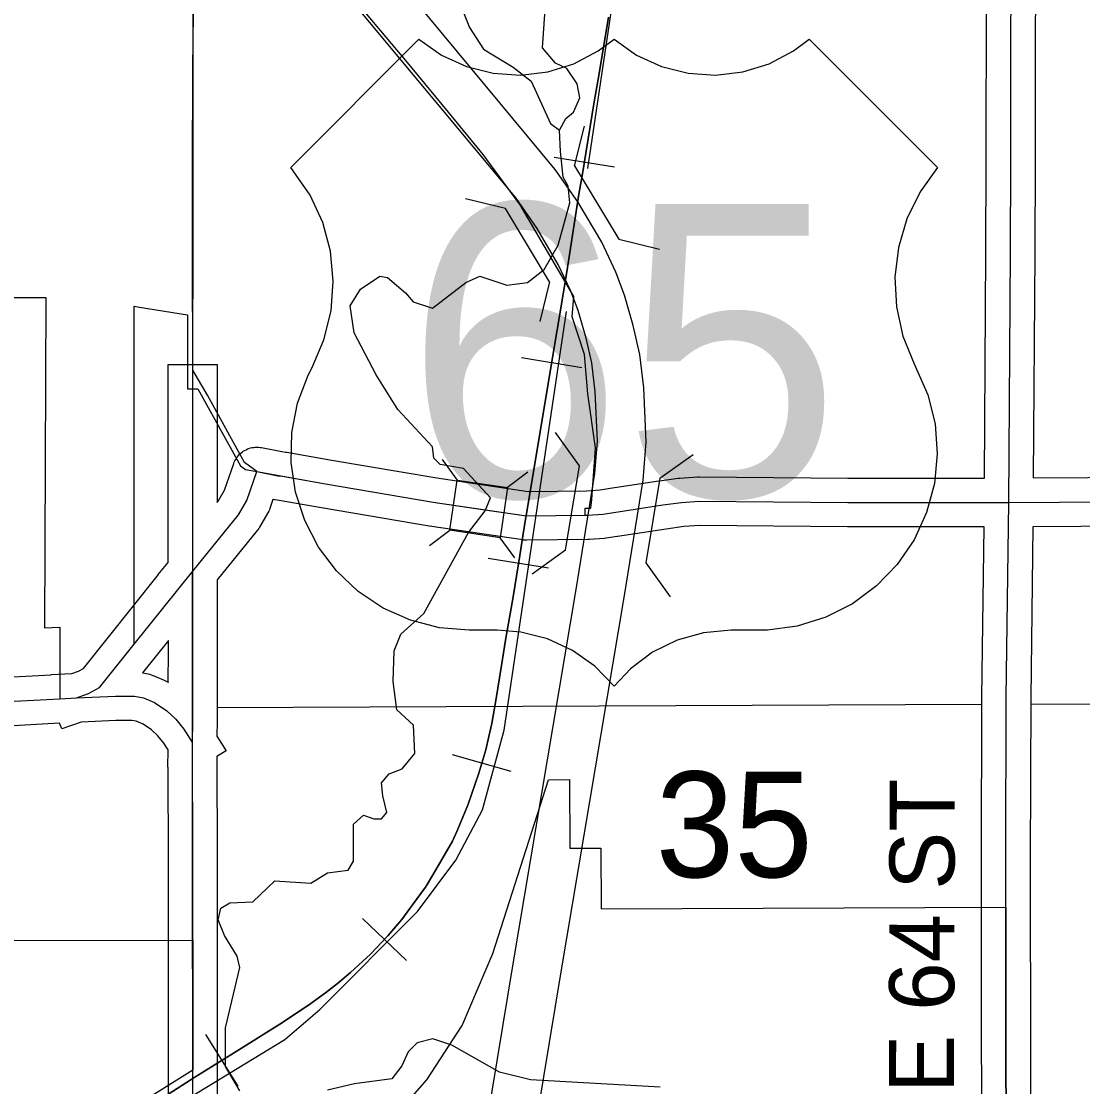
# Model space of a CAD drawing. Extents: x -1403959 to 81668, y -1400582 to 11018.
# Drawn here: x 7754 to 7880.3, y 8382.1 to 8508.9 of the extents above; entities that cross this region are included whole.
import ezdxf

# ---------------------------------------------------------------- set-up
doc = ezdxf.new("R2010")
doc.units = 0
for name, color, linetype in [('tdCiCoBndryTxt', 7, 'Continuous'), ('tdCiRRCL', 7, 'Continuous'), ('tdCiSecText', 7, 'Continuous'), ('tdCiSectLine', 7, 'Continuous'), ('tdCiSectNmbr', 7, 'Continuous'), ('tdCoCityStreetMajor', 7, 'Continuous'), ('tdCoClipBndry', 7, 'Continuous'), ('tdCoDivCarto', 7, 'Continuous'), ('tdCoSecRteBand', 7, 'Continuous'), ('tdCoSectLinePart', 7, 'Continuous'), ('tdCoSectNmbr', 7, 'Continuous'), ('tdCoSurfAsphaltUnbanded', 7, 'Continuous'), ('tdCoSurfBitum', 7, 'Continuous'), ('tdCoSurfEarth', 7, 'Continuous')]:
    doc.layers.add(name, color=color, linetype=linetype)

msp = doc.modelspace()

# ---------------------------------------------------------------- linework, layer by layer
at = {"layer": 'tdCiCoBndryTxt'}
for points in [[(7871.13, 8403.5), (7871.12, 8409.13), (7871.18, 8428.45), (7871.47, 8451.66), (7871.66, 8481.35), (7871.7, 8492.35), (7871.7, 8493.62), (7871.7, 8494.69), (7871.75, 8524.4)], [(7774.38, 8433.89), (7774.36, 8443.5), (7774.36, 8465.18)], [(7774.36, 8443.5), (7779.81, 8450.17), (7780.81, 8451.89), (7781.99, 8455.33)], [(7781.99, 8455.33), (7784.5, 8454.84), (7785.06, 8454.78), (7790.18, 8453.86), (7802.98, 8451.7), (7814.07, 8450.07), (7821.05, 8450.15)], [(7821.05, 8450.15), (7821.34, 8450.15), (7823.16, 8450.28), (7824.48, 8450.47), (7830.29, 8451.36), (7832.51, 8451.67), (7834.62, 8451.81), (7852.31, 8451.66), (7871.47, 8451.66), (7919.82, 8451.98)], [(7821.05, 8450.15), (7821.05, 8450.15)], [(7767.4, 8434.8), (7774.36, 8443.5)], [(7760.54, 8428.41), (7761.98, 8428.92), (7763.28, 8429.64), (7767.4, 8434.8)], [(7774.36, 8428.58), (7774.38, 8433.89)], [(7758.54, 8428.3), (7760.54, 8428.41)], [(7760.54, 8428.41), (7765.17, 8428.62), (7767.42, 8428.62), (7768.5, 8428.41), (7769.83, 8427.84), (7771.28, 8426.88), (7772.34, 8425.88), (7773.3, 8424.69), (7774.34, 8423.04)], [(7774.37, 8399.59), (7774.37, 8400.4), (7774.39, 8409.09), (7774.34, 8423.04), (7774.36, 8425.61), (7774.36, 8426.56), (7774.36, 8428.58)], [(7747.57, 8427.76), (7748.68, 8427.82), (7750.78, 8427.88), (7751.57, 8427.92), (7758.54, 8428.3)], [(7871.18, 8360.31), (7871.18, 8360.39), (7871.13, 8403.5)], [(7774.38, 8384.12), (7774.37, 8399.59)], [(7774.37, 8399.59), (7774.37, 8399.59)], [(7774.38, 8381.96), (7774.38, 8384.12)]]:
    msp.add_lwpolyline(points, dxfattribs=at)
at = {"layer": 'tdCiRRCL'}
for points in [[(7752.8, 8476.05), (7756.89, 8476.06), (7756.72, 8436.74), (7758.55, 8436.83), (7758.54, 8428.3), (7760.54, 8428.41), (7761.98, 8428.92), (7763.28, 8429.64), (7767.4, 8434.8), (7767.4, 8475), (7768.01, 8474.9), (7773.75, 8473.97), (7773.75, 8465.18), (7774.96, 8465.18), (7780.06, 8456), (7780.64, 8455.58), (7781.99, 8455.33), (7790.18, 8453.86), (7802.98, 8451.7), (7808.05, 8450.95), (7814.07, 8450.07), (7821.05, 8450.15), (7821.07, 8450.97), (7821.74, 8450.99), (7821.86, 8452.03), (7822.29, 8458.17), (7821.38, 8464.6), (7820.99, 8469.25), (7819.5, 8473.76), (7819.71, 8476.16), (7813.32, 8487.06), (7808.94, 8493.06), (7804.81, 8498.09), (7799.74, 8504.24), (7793.34, 8511.87)], [(7675.76, 8379.3), (7675.88, 8391.27), (7678.19, 8391.26), (7678.44, 8427.61), (7699.13, 8427.59), (7707.34, 8427.54), (7720.99, 8427.46), (7720.93, 8421.44), (7726.25, 8421.43), (7726.2, 8427.46), (7729.44, 8427.45), (7736.66, 8427.41), (7738.18, 8427.4), (7741.5, 8427.46), (7742.61, 8427.49), (7744.14, 8427.57), (7747.57, 8427.76), (7747.48, 8409.13), (7747.44, 8399.54), (7774.37, 8399.59), (7774.37, 8393.46), (7774.38, 8384.12), (7725.59, 8353.6)], [(7800.25, 8380.72), (7802.24, 8382.96), (7806.44, 8389.44), (7810.08, 8398.01), (7816.7, 8418.67), (7819.18, 8418.68), (7819.24, 8410.51), (7822.91, 8410.52), (7822.97, 8403.32), (7871.13, 8403.5), (7871.18, 8360.39)]]:
    msp.add_lwpolyline(points, dxfattribs=at)
at = {"layer": 'tdCiSecText'}
for points in [[(7804.04, 8456.76), (7805.85, 8454.33), (7811.83, 8453.45)], [(7814.26, 8455.26), (7811.83, 8453.45), (7810.95, 8447.46)], [(7802.53, 8446.54), (7804.96, 8448.35), (7805.85, 8454.33)], [(7812.71, 8445.09), (7810.95, 8447.46), (7804.96, 8448.35)]]:
    msp.add_lwpolyline(points, dxfattribs=at)
at = {"layer": 'tdCiSectLine'}
for points in [[(7890.06, 8557.6), (7880.04, 8557.66), (7879.99, 8557.66), (7879.01, 8557.69), (7879, 8557.69), (7874.96, 8557.78), (7874.83, 8557.78), (7874.83, 8557.75), (7874.82, 8557.75), (7874.8, 8553.56), (7874.66, 8524.39), (7874.6, 8494.68), (7874.6, 8492.35), (7874.6, 8492.34), (7874.56, 8481.34), (7874.56, 8481.33), (7874.39, 8454.58), (7919.8, 8454.88)], [(7750.66, 8430.78), (7757.51, 8431.15), (7757.5, 8431.18), (7759.98, 8431.29), (7760.78, 8431.58), (7761.37, 8431.9), (7770.3, 8443.07), (7770.27, 8443.09), (7771.45, 8444.53), (7771.45, 8446.4), (7771.46, 8446.4), (7771.46, 8465.18), (7771.46, 8468.08), (7777.26, 8468.08), (7777.26, 8465.18), (7777.26, 8451.64), (7777.41, 8451.83), (7778.15, 8453.11), (7779.25, 8456.28), (7779.31, 8456.45), (7779.39, 8456.62), (7779.48, 8456.79), (7779.58, 8456.95), (7779.69, 8457.1), (7779.81, 8457.25), (7779.94, 8457.39), (7780.08, 8457.52), (7780.23, 8457.64), (7780.38, 8457.75), (7780.54, 8457.85), (7780.71, 8457.94), (7780.88, 8458.02), (7781.06, 8458.08), (7781.24, 8458.14), (7781.43, 8458.18), (7781.62, 8458.21), (7781.8, 8458.23), (7781.99, 8458.24), (7782.18, 8458.23), (7782.37, 8458.21), (7782.55, 8458.18), (7784.95, 8457.71), (7785.4, 8457.66), (7785.44, 8457.65), (7785.57, 8457.63), (7790.68, 8456.72), (7803.43, 8454.57), (7814.27, 8452.97), (7821.21, 8453.05), (7822.85, 8453.17), (7824.05, 8453.34), (7829.84, 8454.23), (7829.89, 8454.24), (7832.12, 8454.54), (7832.14, 8454.55), (7832.32, 8454.56), (7834.43, 8454.7), (7834.43, 8454.7), (7834.62, 8454.71), (7834.65, 8454.71), (7852.32, 8454.56), (7868.59, 8454.56), (7868.75, 8481.36), (7868.8, 8492.36), (7868.8, 8494.69), (7868.8, 8494.69), (7868.85, 8524.4)], [(7868.27, 8360.4), (7868.22, 8409.12), (7868.22, 8409.13), (7868.22, 8409.14), (7868.28, 8428.46), (7868.28, 8428.49), (7868.53, 8448.75), (7852.31, 8448.75), (7852.28, 8448.75), (7834.71, 8448.91), (7832.81, 8448.78), (7830.7, 8448.49), (7824.92, 8447.6), (7824.88, 8447.6), (7823.57, 8447.41), (7823.54, 8447.41), (7823.38, 8447.39), (7821.55, 8447.25), (7821.53, 8447.25), (7821.37, 8447.25), (7814.1, 8447.16), (7814.07, 8447.16), (7813.88, 8447.17), (7813.69, 8447.19), (7813.65, 8447.2), (7802.55, 8448.83), (7802.49, 8448.84), (7789.7, 8451), (7789.67, 8451.01), (7784.64, 8451.91), (7784.16, 8451.96), (7784.12, 8451.97), (7783.94, 8452), (7783.91, 8452), (7783.55, 8450.95), (7783.49, 8450.78), (7783.41, 8450.61), (7783.32, 8450.44), (7783.32, 8450.44), (7782.32, 8448.72), (7782.22, 8448.56), (7782.11, 8448.41), (7782.05, 8448.34), (7777.26, 8442.47), (7777.28, 8433.89), (7777.28, 8433.89), (7777.28, 8433.88), (7777.26, 8428.58), (7777.26, 8425.61), (7777.26, 8425.58), (7777.25, 8423.86), (7778.34, 8422.11), (7777.24, 8421.43), (7777.29, 8409.1), (7777.29, 8409.09), (7777.29, 8409.08), (7777.27, 8400.4), (7777.29, 8365.94)], [(7919.84, 8449.07), (7874.37, 8448.77), (7874.37, 8448.75), (7874.36, 8448.75), (7874.36, 8448.74), (7874.34, 8448.74), (7874.08, 8428.43), (7874.02, 8409.12), (7874.08, 8360.4), (7874.08, 8360.39), (7874.08, 8360.38), (7873.94, 8337.58), (7873.94, 8337.52), (7873.84, 8333.97), (7878.08, 8334), (7878.08, 8334.02), (7878.08, 8334.02), (7878.08, 8334.03), (7880.97, 8334.02)], [(7771.46, 8430.24), (7771.48, 8433.89), (7771.47, 8435.25), (7768.39, 8431.39), (7769.06, 8431.26), (7769.06, 8431.26), (7769.25, 8431.21), (7769.43, 8431.16), (7769.61, 8431.09), (7769.64, 8431.08), (7770.98, 8430.5), (7771.12, 8430.44), (7771.29, 8430.35), (7771.43, 8430.26), (7771.46, 8430.24)], [(7771.49, 8365.94), (7771.47, 8400.4), (7771.47, 8400.4), (7771.47, 8400.41), (7771.49, 8409.09), (7771.45, 8420.16), (7771.41, 8420.16), (7771.43, 8422.21), (7770.93, 8423.01), (7770.21, 8423.91), (7769.47, 8424.6), (7768.45, 8425.27), (7767.63, 8425.62), (7767.13, 8425.72), (7765.23, 8425.72), (7761.1, 8425.53), (7758.77, 8424.71), (7758.52, 8425.4), (7750.94, 8424.98)]]:
    msp.add_lwpolyline(points, dxfattribs=at)
at = {"layer": 'tdCiSectNmbr'}
for points in [[(7774.36, 8465.18), (7774.36, 8467.39), (7774.35, 8481.32), (7774.32, 8493.26), (7774.49, 8524.47)], [(7781.99, 8455.33), (7780.53, 8456.41), (7776.12, 8464.41), (7774.36, 8467.39)]]:
    msp.add_lwpolyline(points, dxfattribs=at)
at = {"layer": 'tdCoCityStreetMajor'}
for points in [[(7777.23, 8427.26), (7822.73, 8427.45), (7868.25, 8427.64)], [(7874.05, 8427.67), (7964.63, 8428.15)]]:
    msp.add_lwpolyline(points, dxfattribs=at)
at = {"layer": 'tdCoClipBndry'}
msp.add_lwpolyline([(7774.36, 8364.99), (7774.33, 8427.25), (7774.46, 8524.47), (7775, 8621.23), (7775.05, 8649.25)], dxfattribs=at)
at = {"layer": 'tdCoDivCarto'}
for points in [[(7812, 8358.08), (7818.2, 8395.81), (7825.72, 8440.34), (7827.96, 8454.33), (7828.33, 8458.82), (7828.05, 8465.3), (7827.56, 8469.28), (7826.79, 8472.71), (7825.73, 8476.32), (7824.7, 8479.05), (7823.03, 8482.64), (7820.21, 8487.43), (7817.51, 8491.29), (7797.54, 8515.33), (7793.11, 8520.89), (7788.69, 8527.19), (7784.95, 8533.44), (7781.59, 8539.9), (7759.38, 8586.15), (7749.78, 8606.68)], [(7806.27, 8358.99), (7812.48, 8396.77), (7820, 8441.29), (7822.21, 8455.09), (7822.52, 8458.95), (7822.26, 8464.84), (7821.84, 8468.27), (7821.18, 8471.19), (7820.22, 8474.49), (7819.35, 8476.8), (7817.87, 8479.96), (7815.35, 8484.25), (7812.84, 8487.85), (7793.05, 8511.65), (7788.47, 8517.4), (7783.82, 8524.03), (7781.58, 8527.62), (7778.45, 8533.28), (7769.65, 8551.37), (7754.14, 8583.66), (7744.57, 8604.14)]]:
    msp.add_lwpolyline(points, dxfattribs=at)
at = {"layer": 'tdCoSecRteBand'}
for p, q in [((7824.54, 8491.54), (7817.38, 8492.72)), ((7820.66, 8467.66), (7813.5, 8468.86)), ((7816.71, 8443.83), (7809.54, 8444.98)), ((7812.25, 8419.63), (7805.28, 8421.64)), ((7799.8, 8397.16), (7794.56, 8402.17)), ((7779.77, 8382.2), (7775.94, 8388.36))]:
    msp.add_line(p, q, dxfattribs=at)
for points in [[(7821.39, 8491.39), (7827.57, 8532.85), (7830.6, 8542.02), (7842.44, 8564.81), (7851.54, 8583.76), (7858.53, 8594.78), (7871.46, 8609.63), (7882.73, 8618.97), (7892.79, 8625.72), (7908.19, 8632.49), (7910.93, 8634.78), (7946.15, 8654.89)], [(7823.84, 8509.39), (7822.68, 8502.44), (7822.14, 8499.32), (7820.69, 8490.54), (7820.31, 8488.35), (7819.1, 8480.38), (7818.68, 8477.85), (7816.75, 8466.3), (7814.03, 8450.07), (7814.01, 8449.91), (7813.68, 8447.92), (7813.27, 8445.33), (7812.49, 8440.44), (7811.58, 8435.26), (7811.11, 8432.26), (7810.42, 8428.09), (7809.96, 8425.37), (7809.6, 8423.82), (7809.23, 8422.24), (7808.43, 8419.46), (7807.09, 8415.66), (7805.78, 8412.5), (7805.26, 8411.34), (7803.29, 8407.93), (7802.27, 8406.21), (7802.08, 8405.88), (7800.53, 8403.78), (7799.23, 8402.03), (7797.6, 8400.11), (7795.52, 8397.93), (7793.13, 8395.73), (7791.61, 8394.42), (7790.17, 8393.31), (7788.14, 8391.83), (7784.73, 8389.58), (7779.23, 8386.13), (7774.61, 8383.26), (7771.39, 8381.23)], [(7771.39, 8381.23), (7774.61, 8383.26), (7779.23, 8386.13), (7784.73, 8389.58), (7788.14, 8391.83), (7790.17, 8393.31), (7791.61, 8394.42), (7793.13, 8395.73), (7795.52, 8397.93), (7797.6, 8400.11), (7799.23, 8402.03), (7800.53, 8403.78), (7802.08, 8405.88), (7802.27, 8406.21), (7803.29, 8407.93), (7805.26, 8411.34), (7805.78, 8412.5), (7807.09, 8415.66), (7808.43, 8419.46), (7809.23, 8422.24), (7809.6, 8423.82), (7809.96, 8425.37), (7810.42, 8428.09), (7811.11, 8432.26), (7811.58, 8435.26), (7812.49, 8440.44), (7813.27, 8445.33), (7813.68, 8447.92), (7814.01, 8449.91), (7814.03, 8450.07), (7816.75, 8466.3), (7818.68, 8477.85), (7819.1, 8480.38), (7820.31, 8488.35), (7820.69, 8490.54), (7822.14, 8499.32), (7822.68, 8502.44), (7823.84, 8509.39)], [(7789.5, 8391.32), (7801.11, 8402.99), (7805.67, 8409.11), (7808.86, 8415.08), (7811.42, 8424.55), (7818.85, 8474.37)], [(7691.86, 8328.5), (7702.73, 8338.54), (7709.77, 8342.8), (7718.33, 8347.35), (7734.85, 8357.23), (7767.59, 8376.99), (7785.33, 8387.78), (7789.5, 8391.32)]]:
    msp.add_lwpolyline(points, dxfattribs=at)
at = {"layer": 'tdCoSurfAsphaltUnbanded'}
msp.add_lwpolyline([(7786.03, 8491.52), (7801.29, 8506.77), (7803.96, 8504.89), (7806.93, 8503.53), (7810.1, 8502.72), (7813.36, 8502.51), (7816.61, 8502.89), (7819.73, 8503.86), (7822.63, 8505.38), (7824.5, 8506.77), (7827.18, 8504.89), (7830.15, 8503.53), (7833.32, 8502.72), (7836.58, 8502.51), (7839.83, 8502.89), (7842.95, 8503.86), (7845.84, 8505.38), (7847.72, 8506.77), (7862.98, 8491.52), (7860.91, 8488.62), (7859.35, 8485.42), (7858.35, 8482.01), (7857.93, 8478.47), (7858.11, 8474.92), (7858.88, 8471.44), (7860.22, 8468.14), (7861.86, 8464.46), (7862.7, 8461), (7862.96, 8457.45), (7862.62, 8453.91), (7861.7, 8450.47), (7860.21, 8447.23), (7858.21, 8444.29), (7855.74, 8441.73), (7852.87, 8439.61), (7849.7, 8438.01), (7846.3, 8436.95), (7842.77, 8436.48), (7841.01, 8436.46), (7838.42, 8436.46), (7835.16, 8436.16), (7832.02, 8435.27), (7829.08, 8433.83), (7826.46, 8431.88), (7824.5, 8429.82), (7822.22, 8432.17), (7819.55, 8434.05), (7816.59, 8435.42), (7813.42, 8436.23), (7810.59, 8436.46), (7807.27, 8436.46), (7803.73, 8436.76), (7800.28, 8437.64), (7797.03, 8439.09), (7794.07, 8441.07), (7791.47, 8443.51), (7789.33, 8446.35), (7787.69, 8449.51), (7786.59, 8452.89), (7786.08, 8456.42), (7786.17, 8459.97), (7786.85, 8463.47), (7788.1, 8466.8), (7788.57, 8467.72), (7789.98, 8470.99), (7790.83, 8474.45), (7791.09, 8478), (7790.75, 8481.54), (7789.83, 8484.98), (7788.34, 8488.21)], close=True, dxfattribs=at)
at = {"layer": 'tdCoSurfBitum'}
for points in [[(7806.52, 8510.16), (7807.29, 8508.17), (7808.97, 8505.58), (7812.48, 8503.45), (7814.62, 8501.77), (7816.92, 8496.73), (7817.99, 8495.97), (7818.75, 8497.34), (7819.67, 8498.11), (7820.43, 8499.79), (7820.12, 8501.47), (7818.9, 8503.3), (7817.52, 8503.91), (7815.99, 8505.74), (7816.29, 8510.32)], [(7779.96, 8381.65), (7778.28, 8384.55), (7778.28, 8389.13), (7779.96, 8396.31), (7779.66, 8397.68), (7778.14, 8400.15), (7777.38, 8402.01), (7777.69, 8403.39), (7778.76, 8404.01), (7781.51, 8404.16), (7784.12, 8406.64), (7788.4, 8406.35), (7790.39, 8407.59), (7792.88, 8407.9), (7793.49, 8408.97), (7793.48, 8413.4), (7794.7, 8414.47), (7795.92, 8414.01), (7796.84, 8414.01), (7797.45, 8414.77), (7796.99, 8416.76), (7796.84, 8418.29), (7797.75, 8419.36), (7799.28, 8419.97), (7800.8, 8421.8), (7800.65, 8425.16), (7798.66, 8426.99), (7798.2, 8430.35), (7798.35, 8434.01), (7799.11, 8436), (7801.85, 8438.44), (7807.19, 8448.07), (7809.17, 8450.66), (7809.78, 8452.19), (7806.57, 8455.7), (7803.82, 8456.16), (7803.06, 8456.92), (7802.9, 8458.29), (7798.78, 8462.71), (7796.18, 8466.83), (7793.57, 8471.86), (7793.11, 8475.07), (7794.33, 8477.05), (7796.62, 8478.58), (7797.54, 8478.43), (7799.68, 8476.6), (7800.6, 8475.53), (7802.89, 8474.77), (7806.86, 8477.83), (7808.53, 8478.59), (7811.74, 8477.52), (7814.19, 8477.83), (7816.17, 8479.36), (7817.85, 8482.26), (7819.22, 8487.29), (7819.06, 8489.28), (7818.45, 8490.35), (7818.14, 8493.4), (7817.99, 8495.97)], [(7829.97, 8382.07), (7814.54, 8382.97), (7810.87, 8383.88), (7805.21, 8387.08), (7802.92, 8387.84), (7801.09, 8387.38), (7800.02, 8386.31), (7799.26, 8384.63), (7798.04, 8383.1), (7793.61, 8382.48), (7790.4, 8381.72)]]:
    msp.add_lwpolyline(points, dxfattribs=at)
at = {"layer": 'tdCoSurfEarth'}
for p, q in [((7819.8, 8491.71), (7820.97, 8496.44)), ((7819.8, 8491.71), (7825.07, 8482.98)), ((7811.57, 8486.62), (7806.83, 8487.79)), ((7816.83, 8477.92), (7811.57, 8486.62)), ((7825.07, 8482.98), (7829.9, 8481.79)), ((7816.83, 8477.92), (7815.66, 8473.19)), ((7820.38, 8456.01), (7817.53, 8459.97)), ((7829.94, 8454.53), (7833.9, 8457.38)), ((7818.73, 8445.97), (7820.38, 8456.01)), ((7829.94, 8454.53), (7828.29, 8444.48)), ((7818.73, 8445.97), (7814.77, 8443.13)), ((7828.29, 8444.48), (7831.19, 8440.44))]:
    msp.add_line(p, q, dxfattribs=at)

# ---------------------------------------------------------------- texts
at = {"layer": 'tdCoSectLinePart'}
msp.add_text('35', height=12.575, rotation=0.0004, dxfattribs=at).set_placement((7829.45, 8407.07))
at = {"layer": 'tdCoSectNmbr'}
msp.add_text('NE 64 ST', height=7.738, rotation=89.8406, dxfattribs=at).set_placement((7864.92, 8373.93))
at = {"layer": 'tdCoSurfAsphaltUnbanded'}
msp.add_text('65', height=34.822, dxfattribs=at).set_placement((7799.67, 8452.36))

doc.saveas('drawing.dxf')
